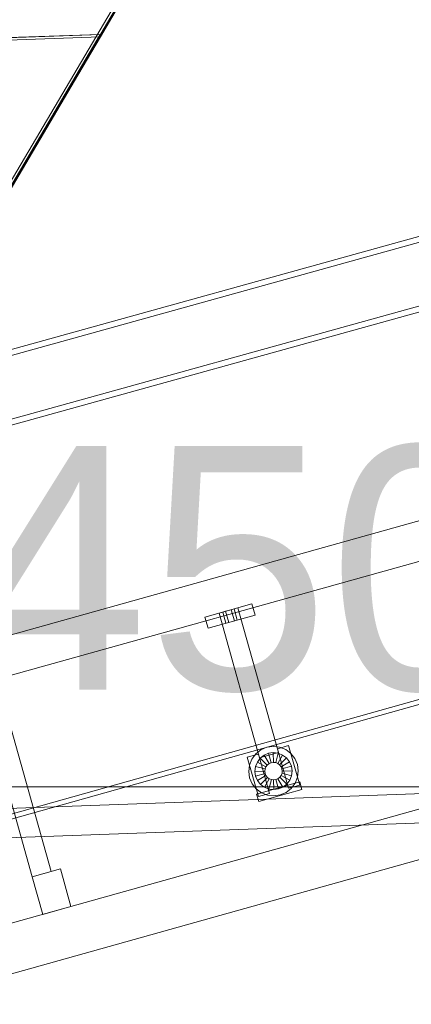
# Model space of a CAD drawing. Header units: millimetres. Extents: x -2233 to 61924, y -68080 to 6847.
# Tile 662 of 1022: x 3315 to 3716, y 477 to 1487. Entities that reach past the tile are written whole.
import ezdxf

# ---------------------------------------------------------------- set-up
doc = ezdxf.new("R2010")
doc.units = ezdxf.units.MM
for name, color, linetype, lineweight in [('COTAS_O', 1, 'Continuous', 0), ('COTAS_P', 1, 'Continuous', 0), ('lateral_C01', 7, 'Continuous', 0), ('lateral_tolva-C01', 7, 'Continuous', 0)]:
    doc.layers.add(name, color=color, linetype=linetype, lineweight=lineweight)
doc.dimstyles.new('R19_100', dxfattribs={"dimtxt": 250, "dimasz": 150, "dimexe": 150, "dimexo": 80, "dimgap": 100, "dimtad": 1, "dimtih": 1, "dimtoh": 1, "dimdsep": 46, "dimcen": 0.09, "dimadec": 0, "dimazin": 0, "dimtfac": 1, "dimtdec": 4, "dimtofl": 0, "dimtmove": 0, "dimatfit": 3, "dimfxl": 1, "dimtolj": 1, "dimtzin": 0, "dimarcsym": 0})

# ---------------------------------------------------------------- blocks, each defined once
blk = doc.blocks.new('DIM_R27_1')
at = {"layer": 'COTAS_P'}
for p, q in [((9950.7, 3666.7), (9794.1, 3669.6)), ((807.3, 1106.7), (9950.7, 3666.7)), ((9950.7, 3666.7), (9818.4, 3582.9)), ((10193.4, 2800), (9950.7, 3666.7)), ((807.3, 1106.7), (939.7, 1190.4)), ((1050, 240), (807.3, 1106.7)), ((807.3, 1106.7), (963.9, 1103.8))]:
    blk.add_line(p, q, dxfattribs=at)
blk.add_text('9495 P', height=250, rotation=15.6414, dxfattribs=at).set_placement((5352.1, 2483))
blk = doc.blocks.new('DIM_R27_21')
at = {"layer": 'COTAS_O'}
for p, q in [((1349.2, 1600), (1349.2, 700)), ((4799.2, 1600), (4799.2, 700)), ((1349.2, 700), (1499.2, 745)), ((4799.2, 700), (4649.2, 745)), ((1349.2, 700), (4799.2, 700)), ((1349.2, 700), (1499.2, 655)), ((4799.2, 700), (4649.2, 655))]:
    blk.add_line(p, q, dxfattribs=at)
blk.add_text('3450 O', height=250, dxfattribs=at).set_placement((3074.2, 800))

msp = doc.modelspace()

# ---------------------------------------------------------------- linework, layer by layer
at = {"layer": 'lateral_C01'}
for p, q in [((1103.221, 51.156), (10242.208, 2626.749)), ((1104.577, 46.344), (10243.564, 2621.936)), ((3790.259, 1283.507), (2846.1, 1020.894)), ((2847.707, 1015.113), (3791.867, 1277.726)), ((2864.544, 954.582), (3808.703, 1217.195)), ((3810.311, 1211.415), (2866.152, 948.801)), ((3347.084, 613.148), (3227.288, 1041.015)), ((3208.029, 1035.623), (3327.825, 607.756)), ((3347.084, 613.148), (3234.839, 1014.044)), ((3215.58, 1008.652), (3327.825, 607.756)), ((2594.793, 656.94), (3750.355, 980.479)), ((2605.578, 618.422), (3761.139, 941.96)), ((3504.874, 874.364), (3553.023, 887.845)), ((3519.319, 878.408), (3538.578, 883.801)), ((3523.171, 879.487), (3526.06, 880.296)), ((3523.171, 879.487), (3526.406, 867.931)), ((3526.06, 880.296), (3531.837, 881.913)), ((3529.295, 868.74), (3526.06, 880.296)), ((3531.837, 881.913), (3534.726, 882.722)), ((3535.073, 870.358), (3531.837, 881.913)), ((3537.962, 871.167), (3534.726, 882.722)), ((3580.162, 735.28), (3538.578, 883.801)), ((3556.258, 876.289), (3553.023, 887.845)), ((3504.874, 874.364), (3508.11, 862.809)), ((3508.11, 862.809), (3556.258, 876.289)), ((3519.319, 878.408), (3560.902, 729.887)), ((3529.295, 868.74), (3535.073, 870.358)), ((3535.073, 870.358), (3537.962, 871.167)), ((3529.295, 868.74), (3526.406, 867.931)), ((3556.955, 733.971), (3562.17, 738.067)), ((3562.17, 738.067), (3568.267, 740.672)), ((3568.267, 740.672), (3574.831, 741.611)), ((3574.831, 741.611), (3581.414, 740.82)), ((3579.083, 739.132), (3590.639, 742.367)), ((3579.083, 739.132), (3590.407, 698.687)), ((3581.414, 740.82), (3587.568, 738.351)), ((3587.568, 738.351), (3592.874, 734.374)), ((3601.963, 701.922), (3590.639, 742.367)), ((3548.268, 730.504), (3559.824, 733.739)), ((3548.268, 730.504), (3559.592, 690.059)), ((3550.509, 722.512), (3552.978, 728.666)), ((3552.978, 728.666), (3556.955, 733.971)), ((3558.556, 725.528), (3561.531, 729.497)), ((3571.148, 693.295), (3559.824, 733.739)), ((3560.902, 729.887), (3580.162, 735.28)), ((3561.531, 729.497), (3565.432, 732.56)), ((3568.681, 722.505), (3561.531, 729.497)), ((3565.432, 732.56), (3569.993, 734.509)), ((3570.529, 723.956), (3565.432, 732.56)), ((3569.993, 734.509), (3574.903, 735.212)), ((3572.689, 724.88), (3569.993, 734.509)), ((3575.015, 725.212), (3574.903, 735.212)), ((3574.903, 735.212), (3579.827, 734.62)), ((3577.347, 724.932), (3579.827, 734.62)), ((3579.528, 724.057), (3584.431, 732.773)), ((3579.827, 734.62), (3584.431, 732.773)), ((3581.408, 722.648), (3588.399, 729.798)), ((3584.431, 732.773), (3588.399, 729.798)), ((3588.399, 729.798), (3591.463, 725.897)), ((3592.874, 734.374), (3596.969, 729.159)), ((3596.969, 729.159), (3599.575, 723.061)), ((3549.717, 715.929), (3550.509, 722.512)), ((3556.117, 716), (3556.709, 720.925)), ((3556.709, 720.925), (3558.556, 725.528)), ((3566.397, 718.445), (3556.709, 720.925)), ((3567.271, 720.626), (3558.556, 725.528)), ((3566.116, 716.112), (3566.397, 718.445)), ((3566.397, 718.445), (3567.271, 720.626)), ((3567.271, 720.626), (3568.681, 722.505)), ((3568.681, 722.505), (3570.529, 723.956)), ((3570.529, 723.956), (3572.689, 724.88)), ((3572.689, 724.88), (3575.015, 725.212)), ((3575.015, 725.212), (3577.347, 724.932)), ((3577.347, 724.932), (3579.528, 724.057)), ((3579.528, 724.057), (3581.408, 722.648)), ((3581.408, 722.648), (3582.859, 720.8)), ((3582.859, 720.8), (3591.463, 725.897)), ((3582.859, 720.8), (3583.782, 718.64)), ((3593.412, 721.336), (3583.782, 718.64)), ((3583.782, 718.64), (3584.115, 716.314)), ((3591.463, 725.897), (3593.412, 721.336)), ((3593.412, 721.336), (3594.114, 716.426)), ((3599.575, 723.061), (3600.514, 716.497)), ((3550.656, 709.365), (3549.717, 715.929)), ((3553.262, 703.268), (3550.656, 709.365)), ((3566.116, 716.112), (3556.117, 716)), ((3556.819, 711.09), (3556.117, 716)), ((3566.449, 713.787), (3556.819, 711.09)), ((3558.768, 706.529), (3556.819, 711.09)), ((3567.372, 711.626), (3558.768, 706.529)), ((3568.823, 709.778), (3561.832, 702.628)), ((3570.703, 708.369), (3565.8, 699.653)), ((3566.449, 713.787), (3566.116, 716.112)), ((3567.372, 711.626), (3566.449, 713.787)), ((3568.823, 709.778), (3567.372, 711.626)), ((3570.703, 708.369), (3568.823, 709.778)), ((3572.884, 707.494), (3570.404, 697.807)), ((3572.884, 707.494), (3570.703, 708.369)), ((3575.216, 707.214), (3572.884, 707.494)), ((3577.542, 707.546), (3575.216, 707.214)), ((3579.702, 708.47), (3577.542, 707.546)), ((3577.542, 707.546), (3580.238, 697.917)), ((3581.55, 709.921), (3579.702, 708.47)), ((3579.702, 708.47), (3584.799, 699.866)), ((3582.96, 711.801), (3581.55, 709.921)), ((3581.55, 709.921), (3588.7, 702.929)), ((3583.834, 713.981), (3582.96, 711.801)), ((3582.96, 711.801), (3591.675, 706.898)), ((3584.115, 716.314), (3583.834, 713.981)), ((3583.834, 713.981), (3593.522, 711.501)), ((3584.115, 716.314), (3594.114, 716.426)), ((3593.522, 711.501), (3591.675, 706.898)), ((3594.114, 716.426), (3593.522, 711.501)), ((3599.722, 709.914), (3597.253, 703.76)), ((3600.514, 716.497), (3599.722, 709.914)), ((2671.634, 382.495), (3827.195, 706.033)), ((3557.357, 698.053), (3553.262, 703.268)), ((3562.663, 694.075), (3557.357, 698.053)), ((3557.82, 692.678), (3602.117, 705.081)), ((3561.832, 702.628), (3558.768, 706.529)), ((3559.977, 684.975), (3604.274, 697.377)), ((3565.8, 699.653), (3561.832, 702.628)), ((3570.404, 697.807), (3565.8, 699.653)), ((3575.328, 697.214), (3570.404, 697.807)), ((3575.216, 707.214), (3575.328, 697.214)), ((3580.238, 697.917), (3575.328, 697.214)), ((3584.799, 699.866), (3580.238, 697.917)), ((3588.7, 702.929), (3584.799, 699.866)), ((3593.276, 698.455), (3588.061, 694.36)), ((3591.675, 706.898), (3588.7, 702.929)), ((3590.407, 698.687), (3601.963, 701.922)), ((3597.253, 703.76), (3593.276, 698.455)), ((3604.274, 697.377), (3602.117, 705.081)), ((2599.647, 652.671), (3833.398, 696.949)), ((3557.82, 692.678), (3559.977, 684.975)), ((3559.592, 690.059), (3571.148, 693.295)), ((3568.817, 691.606), (3562.663, 694.075)), ((3575.4, 690.815), (3568.817, 691.606)), ((3581.964, 691.754), (3575.4, 690.815)), ((3588.061, 694.36), (3581.964, 691.754)), ((2600.723, 622.691), (3834.474, 666.969)), ((2685.114, 334.346), (3840.676, 657.885)), ((3327.825, 607.756), (3356.714, 615.844)), ((3327.825, 607.756), (3347.084, 613.148)), ((3327.825, 607.756), (3338.609, 569.237)), ((3367.498, 577.325), (3356.714, 615.844)), ((3338.609, 569.237), (3367.498, 577.325))]:
    msp.add_line(p, q, dxfattribs=at)
at = {"layer": 'lateral_tolva-C01'}
for p, q in [((3470.752, 1602.028), (3197.332, 1137.177)), ((3200.779, 1137.661), (3474.2, 1602.511)), ((3474.2, 1600), (3200.779, 1135.149)), ((3474.2, 1602.429), (3397.642, 1472.271)), ((3397.642, 1469.842), (3474.2, 1600)), ((3187.342, 1465.079), (3397.559, 1472.282)), ((3397.642, 1472.271), (3187.425, 1465.068)), ((3187.425, 1462.639), (3397.642, 1469.842)), ((3397.559, 1472.282), (3304.596, 1314.233)), ((3304.679, 1311.792), (3397.642, 1469.842)), ((3397.642, 1469.842), (3397.559, 1472.282)), ((3397.642, 1469.842), (3397.642, 1472.271))]:
    msp.add_line(p, q, dxfattribs=at)

# ---------------------------------------------------------------- dimensions: what is measured, and where the dimension line sits
at = {"layer": 'COTAS_O'}
dim = msp.add_aligned_dim(p1=(1349.2, 1600), p2=(4799.2, 1600), distance=-900, text='<> O', dimstyle='R19_100', dxfattribs=at)
dim.commit()
dim.dimension.update_dxf_attribs({"geometry": 'DIM_R27_21', "text_midpoint": (3074.2, 700)})
at = {"layer": 'COTAS_P'}
dim = msp.add_aligned_dim(p1=(1050, 240), p2=(10193.381, 2800), distance=900, text='<> P', dimstyle='R19_100', dxfattribs=at)
dim.commit()
dim.dimension.update_dxf_attribs({"geometry": 'DIM_R27_1', "text_midpoint": (5379.037, 2386.671)})

doc.saveas('drawing.dxf')
